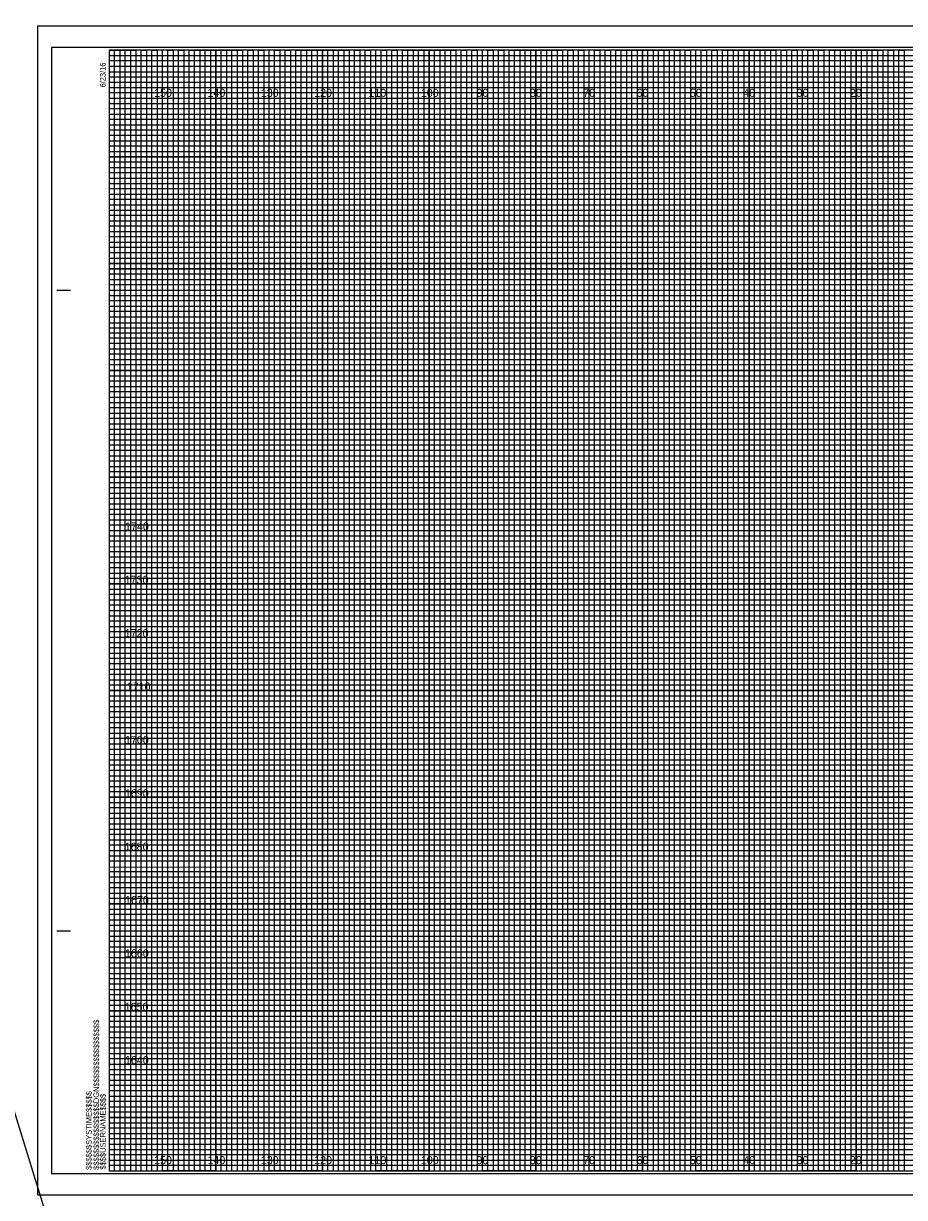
# Model space of a CAD drawing. Extents: x -419 to 4739, y -630 to 13534.
# Drawn here: x 1537.2 to 1702.3, y 194.7 to 414.7 of the extents above; entities that cross this region are included whole.
import ezdxf

# ---------------------------------------------------------------- set-up
doc = ezdxf.new("R2010")
doc.units = 0
for name, color, linetype in [('Old_Level_62', 7, 'Continuous'), ('Pattern 1', 7, 'Continuous'), ('Pattern 18', 7, 'Continuous'), ('Pattern 4', 7, 'Continuous'), ('Pattern 5', 7, 'Continuous'), ('Prop Dimension', 7, 'Continuous'), ('Prop Horizontal Alignment', 7, 'Continuous'), ('Raster_Level_0', 7, 'Continuous'), ('Scratch_Level_0', 7, 'Continuous'), ('Scratch_Level_3', 7, 'Continuous'), ('Scratch_Level_5', 7, 'Continuous')]:
    doc.layers.add(name, color=color, linetype=linetype)

msp = doc.modelspace()

# ---------------------------------------------------------------- linework, layer by layer
at = {"layer": 'Old_Level_62'}
for p, q in [((1543.4, 364.66), (1545.9, 364.66)), ((1543.5, 364.66), (1546, 364.66)), ((1543.4, 244.66), (1545.9, 244.66)), ((1543.5, 244.66), (1546, 244.66)), ((1553.2, 199.66), (1553.2, 199.66)), ((1553.2, 199.66), (1553.2, 199.66)), ((1553.2, 199.66), (1553.2, 199.66)), ((1553.2, 199.66), (1553.2, 199.66)), ((1553.2, 199.66), (1553.2, 199.66)), ((1553.2, 199.66), (1553.2, 199.66)), ((1553.2, 199.66), (1553.2, 199.66))]:
    msp.add_line(p, q, dxfattribs=at)
msp.add_lwpolyline([(1873.2, 409.66), (1553.2, 409.66), (1553.2, 199.66), (1873.2, 199.66)], close=True, dxfattribs=at)
at = {"layer": 'Pattern 18'}
msp.add_line((-76.07, 5407.18), (1796.19, -630.13), dxfattribs=at)
msp.add_lwpolyline([(1539.8, 195.16), (1876.5, 195.16), (1876.5, 414.16), (1539.8, 414.16)], close=True, dxfattribs=at)
at = {"layer": 'Pattern 4'}
for p, q in [((1553.2, 408.66), (1813.2, 408.66)), ((1813.2, 407.64), (1553.2, 407.64)), ((1553.2, 407.64), (1553.2, 406.66)), ((1553.2, 406.66), (1813.2, 406.66)), ((1813.2, 405.55), (1553.2, 405.55)), ((1553.2, 405.55), (1553.2, 403.66)), ((1553.2, 403.66), (1873.2, 403.66))]:
    msp.add_line(p, q, dxfattribs=at)
for points in [[(1553.2, 402.66), (1823.2, 402.66), (1873.2, 402.66), (1873.2, 401.66), (1553.2, 401.66)], [(1553.2, 400.66), (1873.2, 400.66), (1873.2, 398.66), (1553.2, 398.66)], [(1553.2, 397.66), (1873.2, 397.66), (1873.2, 396.66), (1553.2, 396.64)], [(1553.2, 395.66), (1873.2, 395.66), (1873.2, 393.66), (1553.2, 393.66)], [(1553.2, 392.66), (1873.2, 392.66), (1873.2, 391.66), (1553.2, 391.66)], [(1553.2, 390.66), (1873.2, 390.66), (1873.2, 388.66), (1553.2, 388.66)], [(1553.2, 387.66), (1873.2, 387.66), (1873.2, 386.66), (1553.2, 386.66)], [(1553.2, 385.66), (1873.2, 385.66), (1873.2, 383.66), (1553.2, 383.66)], [(1553.2, 382.66), (1873.2, 382.66), (1873.2, 381.66), (1553.2, 381.66)], [(1553.2, 380.66), (1873.2, 380.66), (1873.2, 378.66), (1553.2, 378.66)], [(1553.2, 377.66), (1873.2, 377.66), (1873.2, 376.66), (1553.2, 376.66)], [(1553.2, 375.66), (1873.2, 375.66), (1873.2, 373.61), (1873.2, 372.66), (1873.2, 371.66), (1553.2, 371.66)], [(1553.2, 373.66), (1873.2, 373.66), (1873.2, 372.66), (1553.2, 372.66)], [(1553.2, 370.66), (1873.2, 370.66), (1873.2, 368.66), (1553.2, 368.69)], [(1553.2, 368.69), (1873.2, 368.66), (1873.2, 367.66), (1553.2, 367.66)], [(1553.2, 366.66), (1873.2, 366.66), (1873.2, 365.66), (1553.2, 365.66)], [(1553.2, 363.66), (1873.2, 363.66), (1873.2, 362.66), (1553.2, 362.66)], [(1553.2, 361.66), (1873.2, 361.66), (1873.2, 360.66), (1553.2, 360.66)], [(1553.13, 358.55), (1873.2, 358.55), (1873.2, 357.54), (1553.13, 357.54)], [(1553.2, 356.66), (1873.2, 356.66), (1873.2, 355.66), (1553.2, 355.66)], [(1553.2, 353.66), (1873.2, 353.66), (1873.2, 352.66), (1553.2, 352.66)], [(1553.2, 351.66), (1873.2, 351.66), (1873.2, 350.66), (1553.2, 350.66)], [(1553.2, 348.66), (1873.2, 348.66), (1873.2, 347.66), (1553.2, 347.66)], [(1553.2, 346.66), (1873.2, 346.66), (1873.2, 345.66), (1553.2, 345.66)], [(1553.2, 343.66), (1873.2, 343.66), (1873.2, 342.66), (1553.2, 342.66)], [(1553.2, 341.66), (1873.2, 341.66), (1873.2, 340.66), (1553.2, 340.66)], [(1553.2, 338.66), (1873.2, 338.66), (1873.19, 337.64), (1553.2, 337.66)], [(1553.2, 336.66), (1873.2, 336.66), (1873.2, 335.66), (1553.2, 335.66)], [(1553.2, 333.66), (1873.2, 333.66), (1873.2, 332.66), (1553.2, 332.66)], [(1553.2, 331.66), (1873.2, 331.66), (1873.2, 330.66), (1553.2, 330.66)], [(1553.2, 328.66), (1873.2, 328.66), (1873.2, 327.66), (1553.2, 327.66)], [(1553.2, 326.66), (1873.2, 326.66), (1873.2, 325.66), (1553.2, 325.66)], [(1553.2, 323.66), (1873.2, 323.66), (1873.2, 322.66), (1553.2, 322.66)], [(1553.2, 321.66), (1873.2, 321.66), (1873.2, 320.66), (1553.2, 320.66)], [(1553.2, 318.66), (1873.2, 318.66), (1873.2, 317.66), (1553.2, 317.66)], [(1553.2, 316.65), (1873.27, 316.57), (1873.2, 315.66), (1553.2, 315.66)], [(1553.2, 313.66), (1873.2, 313.66), (1873.2, 312.66), (1553.2, 312.66)], [(1553.2, 311.66), (1873.2, 311.66), (1873.2, 310.66), (1553.2, 310.66)], [(1553.2, 308.66), (1873.2, 308.66), (1873.2, 307.66), (1553.2, 307.66)], [(1553.2, 306.66), (1873.2, 306.66), (1873.2, 305.66), (1553.2, 305.66)], [(1553.2, 303.66), (1873.2, 303.66), (1873.2, 302.66), (1553.2, 302.66)], [(1553.2, 301.66), (1873.2, 301.66), (1873.2, 300.66), (1553.2, 300.66)], [(1553.2, 298.66), (1873.2, 298.66), (1873.2, 297.66), (1553.2, 297.66)], [(1553.2, 296.66), (1873.2, 296.66), (1873.2, 295.66), (1553.2, 295.66)], [(1553.2, 293.66), (1873.2, 293.66), (1873.2, 292.66), (1553.2, 292.66)], [(1553.2, 291.66), (1873.2, 291.66), (1873.2, 290.66), (1553.2, 290.66)], [(1553.2, 288.66), (1873.2, 288.66), (1873.2, 287.66), (1553.2, 287.66)], [(1553.2, 286.66), (1873.2, 286.66), (1873.2, 285.66), (1553.2, 285.66)], [(1553.2, 283.66), (1873.2, 283.66), (1873.2, 282.66), (1553.2, 282.66)], [(1553.2, 281.66), (1873.2, 281.66), (1873.2, 280.66), (1553.2, 280.66)], [(1553.2, 278.66), (1873.2, 278.66), (1873.19, 277.64), (1553.2, 277.66)], [(1553.2, 276.66), (1873.2, 276.66), (1873.2, 275.66), (1553.2, 275.66)], [(1553.2, 273.66), (1873.2, 273.66), (1873.2, 272.66), (1553.2, 272.66)], [(1553.2, 271.66), (1873.2, 271.66), (1873.2, 270.66), (1553.2, 270.66)], [(1553.2, 268.66), (1873.2, 268.66), (1873.2, 267.66), (1553.2, 267.66)], [(1553.2, 266.66), (1873.2, 266.66), (1873.2, 265.66), (1553.2, 265.66)], [(1553.2, 263.66), (1873.2, 263.66), (1873.2, 262.66), (1553.2, 262.66)], [(1553.2, 261.66), (1873.2, 261.66), (1873.2, 260.66), (1553.2, 260.66)], [(1553.2, 258.66), (1873.2, 258.66), (1873.2, 257.66), (1553.2, 257.66)], [(1553.2, 256.65), (1873.27, 256.57), (1873.2, 255.66), (1553.2, 255.66)], [(1553.2, 253.66), (1873.2, 253.66), (1873.2, 252.66), (1553.2, 252.66)], [(1553.2, 251.66), (1873.2, 251.66), (1873.2, 250.66), (1553.2, 250.66)], [(1553.2, 248.66), (1873.2, 248.66), (1873.2, 247.66), (1553.2, 247.66)], [(1553.2, 246.66), (1873.2, 246.66), (1873.2, 245.66), (1553.2, 245.66)], [(1553.2, 243.66), (1873.2, 243.66), (1873.2, 242.66), (1553.2, 242.66)], [(1553.2, 241.66), (1873.2, 241.66), (1873.2, 240.66), (1553.2, 240.66)], [(1553.2, 238.66), (1873.2, 238.66), (1873.2, 237.66), (1553.2, 237.66)], [(1553.2, 236.66), (1873.2, 236.66), (1873.2, 235.66), (1553.2, 235.66)], [(1553.2, 233.66), (1873.2, 233.66), (1873.2, 232.66), (1553.2, 232.66)], [(1553.2, 231.66), (1873.2, 231.66), (1873.2, 230.66), (1553.2, 230.66)], [(1553.2, 228.66), (1873.2, 228.66), (1873.2, 227.66), (1553.2, 227.66)], [(1553.2, 226.66), (1873.2, 226.66), (1873.2, 225.66), (1553.2, 225.66)], [(1553.2, 223.66), (1873.2, 223.66), (1873.2, 222.66), (1553.2, 222.66)], [(1553.2, 221.66), (1873.2, 221.66), (1873.2, 220.66), (1553.2, 220.66)], [(1553.2, 218.66), (1873.2, 218.66), (1873.2, 217.66), (1553.2, 217.66)], [(1553.2, 216.66), (1873.2, 216.66), (1873.2, 215.66), (1553.2, 215.66)], [(1553.2, 213.66), (1873.2, 213.66), (1873.2, 212.66), (1553.2, 212.66)], [(1553.2, 211.66), (1873.2, 211.66), (1873.2, 210.66), (1553.2, 210.66)], [(1553.2, 208.66), (1873.2, 208.66), (1873.2, 207.66), (1553.2, 207.66)], [(1553.2, 206.66), (1873.2, 206.66), (1873.2, 205.66), (1553.2, 205.66)], [(1553.2, 203.66), (1873.2, 203.66), (1873.2, 202.66), (1553.2, 202.66)], [(1553.2, 201.66), (1873.2, 201.66), (1873.2, 200.66), (1553.2, 200.66)]]:
    msp.add_lwpolyline(points, dxfattribs=at)
at = {"layer": 'Pattern 5'}
for p, q in [((1876.5, 414.16), (1539.8, 414.16)), ((1539.8, 414.16), (1539.8, 195.16)), ((1539.8, 195.16), (1876.5, 195.16))]:
    msp.add_line(p, q, dxfattribs=at)
at = {"layer": 'Prop Dimension'}
for points in [[(1553.2, 199.66), (1554.2, 199.66), (1554.2, 409.66), (1555.2, 409.66), (1555.2, 199.66)], [(1555.2, 199.66), (1556.2, 199.66), (1556.2, 409.66), (1557.2, 409.66), (1557.2, 199.66)], [(1558.2, 199.66), (1559.2, 199.66), (1559.2, 409.66), (1560.2, 409.66), (1560.2, 199.66)], [(1560.2, 199.66), (1561.2, 199.66), (1561.2, 409.66), (1562.2, 409.66), (1562.2, 199.66)], [(1563.2, 199.66), (1564.2, 199.66), (1564.2, 409.66), (1565.2, 409.66), (1565.2, 199.66)], [(1565.2, 199.66), (1566.2, 199.66), (1566.2, 409.66), (1567.2, 409.66), (1567.2, 199.66)], [(1568.2, 199.66), (1569.2, 199.66), (1569.2, 409.66), (1570.2, 409.66), (1570.2, 199.66)], [(1570.2, 199.66), (1571.2, 199.66), (1571.2, 409.66), (1572.2, 409.66), (1572.2, 199.66)], [(1573.2, 199.66), (1574.2, 199.66), (1574.2, 409.66), (1575.2, 409.66), (1575.2, 199.66)], [(1575.2, 199.66), (1576.2, 199.66), (1576.2, 409.66), (1577.2, 409.66), (1577.2, 199.66)], [(1578.2, 199.66), (1579.2, 199.66), (1579.2, 409.66), (1580.2, 409.66), (1580.2, 199.66)], [(1580.2, 199.66), (1581.2, 199.66), (1581.2, 409.66), (1582.2, 409.66), (1582.2, 199.66)], [(1583.2, 199.66), (1584.2, 199.66), (1584.2, 409.66), (1585.2, 409.66), (1585.2, 199.66)], [(1585.2, 199.66), (1586.2, 199.66), (1586.2, 409.66), (1587.2, 409.66), (1587.2, 199.66)], [(1588.2, 199.66), (1589.2, 199.66), (1589.2, 409.66), (1590.2, 409.66), (1590.2, 199.66)], [(1590.2, 199.66), (1591.2, 199.66), (1591.2, 409.66), (1592.2, 409.66), (1592.2, 199.66)], [(1593.2, 199.66), (1594.2, 199.66), (1594.2, 409.66), (1595.2, 409.66), (1595.2, 199.66)], [(1595.2, 199.66), (1596.2, 199.66), (1596.2, 409.66), (1597.2, 409.66), (1597.2, 199.66)], [(1598.2, 199.66), (1599.2, 199.66), (1599.2, 409.66), (1600.2, 409.66), (1600.2, 199.66)], [(1600.2, 199.66), (1601.2, 199.66), (1601.2, 409.66), (1602.2, 409.66), (1602.2, 199.66)], [(1603.2, 199.66), (1604.2, 199.66), (1604.2, 409.66), (1605.2, 409.66), (1605.2, 199.66)], [(1605.2, 199.66), (1606.2, 199.66), (1606.2, 409.66), (1607.2, 409.66), (1607.2, 199.66)], [(1608.2, 199.66), (1609.2, 199.66), (1609.2, 409.66), (1610.2, 409.66), (1610.2, 199.66)], [(1610.2, 199.66), (1611.2, 199.66), (1611.2, 409.66), (1612.2, 409.66), (1612.2, 199.66)], [(1613.2, 199.66), (1614.2, 199.66), (1614.2, 409.66), (1615.2, 409.66), (1615.2, 199.66)], [(1615.2, 199.66), (1616.2, 199.66), (1616.2, 409.66), (1617.2, 409.66), (1617.2, 199.66)], [(1618.2, 199.66), (1619.2, 199.66), (1619.2, 409.66), (1620.2, 409.66), (1620.2, 199.66)], [(1620.2, 199.66), (1621.2, 199.66), (1621.2, 409.66), (1622.2, 409.66), (1622.2, 199.66)], [(1623.2, 199.66), (1624.2, 199.66), (1624.2, 409.66), (1625.2, 409.66), (1625.2, 199.66)], [(1625.2, 199.66), (1626.2, 199.66), (1626.2, 409.66), (1627.2, 409.66), (1627.2, 199.66)], [(1628.2, 199.66), (1629.2, 199.66), (1629.2, 409.66), (1630.2, 409.66), (1630.2, 199.66)], [(1630.2, 199.66), (1631.2, 199.66), (1631.2, 409.66), (1632.2, 409.66), (1632.2, 199.66)], [(1633.2, 199.66), (1634.2, 199.66), (1634.2, 409.66), (1635.2, 409.66), (1635.2, 199.66)], [(1635.2, 199.66), (1636.2, 199.66), (1636.2, 409.66), (1637.2, 409.66), (1637.2, 199.66)], [(1638.2, 199.66), (1639.2, 199.66), (1639.2, 409.66), (1640.2, 409.66), (1640.2, 199.66)], [(1640.2, 199.66), (1641.2, 199.66), (1641.2, 409.66), (1642.2, 409.66), (1642.2, 199.66)], [(1643.2, 199.66), (1644.2, 199.66), (1644.2, 409.66), (1645.2, 409.66), (1645.2, 199.66)], [(1645.2, 199.66), (1646.2, 199.66), (1646.2, 409.66), (1647.2, 409.66), (1647.2, 199.66)], [(1648.2, 199.66), (1649.2, 199.66), (1649.2, 409.66), (1650.2, 409.66), (1650.2, 199.66)], [(1650.2, 199.66), (1651.2, 199.66), (1651.2, 409.66), (1652.2, 409.66), (1652.2, 199.66)], [(1653.2, 199.66), (1654.2, 199.66), (1654.2, 409.66), (1655.2, 409.66), (1655.2, 199.66)], [(1655.2, 199.66), (1656.2, 199.66), (1656.2, 409.66), (1657.2, 409.66), (1657.2, 199.66)], [(1658.2, 199.66), (1659.2, 199.66), (1659.2, 409.66), (1660.2, 409.66), (1660.2, 199.66)], [(1660.2, 199.66), (1661.2, 199.66), (1661.2, 409.66), (1662.2, 409.66), (1662.2, 199.66)], [(1663.2, 199.66), (1664.2, 199.66), (1664.2, 409.66), (1665.2, 409.66), (1665.2, 199.66)], [(1665.2, 199.66), (1666.2, 199.66), (1666.2, 409.66), (1667.2, 409.66), (1667.2, 199.66)], [(1668.2, 199.66), (1669.2, 199.66), (1669.2, 409.66), (1670.2, 409.66), (1670.2, 199.66)], [(1670.2, 199.66), (1671.2, 199.66), (1671.2, 409.66), (1672.2, 409.66), (1672.2, 199.66)], [(1673.2, 199.66), (1674.2, 199.66), (1674.2, 409.66), (1675.2, 409.66), (1675.2, 199.66)], [(1675.2, 199.66), (1676.2, 199.66), (1676.2, 409.66), (1677.2, 409.66), (1677.2, 199.66)], [(1678.2, 199.66), (1679.2, 199.66), (1679.2, 409.66), (1680.2, 409.66), (1680.2, 199.66)], [(1680.2, 199.66), (1681.2, 199.66), (1681.2, 409.66), (1682.2, 409.66), (1682.2, 199.66)], [(1683.2, 199.66), (1684.2, 199.66), (1684.2, 409.66), (1685.2, 409.66), (1685.2, 199.66)], [(1685.2, 199.66), (1686.2, 199.66), (1686.2, 409.66), (1687.2, 409.66), (1687.2, 199.66)], [(1688.2, 199.66), (1689.2, 199.66), (1689.2, 409.66), (1690.2, 409.66), (1690.2, 199.66)], [(1690.2, 199.66), (1691.2, 199.66), (1691.2, 409.66), (1692.2, 409.66), (1692.2, 199.66)], [(1693.2, 199.66), (1694.2, 199.66), (1694.2, 409.66), (1695.2, 409.66), (1695.2, 199.66)], [(1695.2, 199.66), (1696.2, 199.66), (1696.2, 409.66), (1697.2, 409.66), (1697.2, 199.66)], [(1698.2, 199.66), (1699.2, 199.66), (1699.2, 409.66), (1700.2, 409.66), (1700.2, 199.66)], [(1700.2, 199.66), (1701.2, 199.66), (1701.2, 409.66), (1702.2, 409.66), (1702.2, 199.66)]]:
    msp.add_lwpolyline(points, dxfattribs=at)
at = {"layer": 'Prop Horizontal Alignment'}
for points in [[(1553.2, 409.66), (1558.2, 409.66), (1558.2, 199.66), (1568.2, 199.66), (1568.2, 409.66), (1578.2, 409.66), (1578.2, 199.66), (1588.2, 199.66), (1588.2, 409.66), (1598.2, 409.66), (1598.2, 199.66), (1608.2, 199.66), (1608.2, 409.66), (1618.2, 409.66), (1618.2, 199.66), (1628.2, 199.66), (1628.2, 409.66), (1638.2, 409.66), (1638.2, 199.66), (1648.2, 199.66), (1648.2, 409.66), (1658.2, 409.66), (1658.2, 199.66), (1668.2, 199.66), (1668.2, 409.66), (1678.2, 409.66), (1678.2, 199.66), (1688.2, 199.66), (1688.2, 409.66), (1698.2, 409.66), (1698.2, 199.66), (1708.2, 199.66)], [(1553.2, 404.66), (1828.2, 404.66)], [(1553.2, 384.66), (1873.2, 384.66), (1873.2, 394.66), (1553.2, 394.66)], [(1553.2, 364.66), (1873.2, 364.66), (1873.2, 374.66), (1553.2, 374.66)], [(1553.2, 344.66), (1873.2, 344.66), (1873.2, 354.66), (1553.2, 354.66)], [(1553.2, 324.66), (1873.2, 324.66), (1873.2, 334.66), (1553.2, 334.66)], [(1553.2, 304.66), (1873.2, 304.66), (1873.2, 314.66), (1553.2, 314.66)], [(1553.2, 284.66), (1873.2, 284.66), (1873.2, 294.66), (1553.2, 294.66)], [(1553.2, 264.66), (1873.2, 264.66), (1873.2, 274.66), (1553.2, 274.66)], [(1553.2, 244.66), (1873.2, 244.66), (1873.2, 254.66), (1553.2, 254.66)], [(1553.2, 224.66), (1873.2, 224.66), (1873.2, 234.66), (1553.2, 234.66)], [(1553.2, 204.66), (1873.2, 204.66), (1873.2, 214.66), (1553.2, 214.66)]]:
    msp.add_lwpolyline(points, dxfattribs=at)
at = {"layer": 'Scratch_Level_0'}
for p, q in [((1563.2, 199.66), (1563.2, 409.66)), ((1573.2, 199.66), (1573.2, 409.66)), ((1583.2, 199.66), (1583.2, 409.66)), ((1593.2, 199.66), (1593.2, 409.66)), ((1603.2, 199.66), (1603.2, 409.66)), ((1613.2, 199.66), (1613.2, 409.66)), ((1623.2, 199.66), (1623.2, 409.66)), ((1633.2, 199.66), (1633.2, 409.66)), ((1643.2, 199.66), (1643.2, 409.66)), ((1653.2, 199.66), (1653.2, 409.66)), ((1663.2, 199.66), (1663.2, 409.66)), ((1673.2, 199.66), (1673.2, 409.66)), ((1683.2, 199.66), (1683.2, 409.66)), ((1693.2, 199.66), (1693.2, 409.66)), ((1553.2, 399.66), (1873.2, 399.66)), ((1553.2, 389.66), (1873.2, 389.66)), ((1553.2, 379.66), (1873.2, 379.66)), ((1553.2, 369.66), (1873.2, 369.66)), ((1553.2, 359.66), (1873.2, 359.66)), ((1553.2, 349.66), (1873.2, 349.66)), ((1553.2, 339.66), (1873.2, 339.66)), ((1553.2, 329.66), (1873.2, 329.66)), ((1553.2, 319.66), (1873.2, 319.66)), ((1553.2, 309.66), (1873.2, 309.66)), ((1553.2, 299.66), (1873.2, 299.66)), ((1553.2, 289.66), (1873.2, 289.66)), ((1553.2, 279.66), (1873.2, 279.66)), ((1553.2, 269.66), (1873.2, 269.66)), ((1553.2, 259.66), (1873.2, 259.66)), ((1553.2, 249.66), (1873.2, 249.66)), ((1553.2, 239.66), (1873.2, 239.66)), ((1553.2, 229.66), (1873.2, 229.66)), ((1553.2, 219.66), (1873.2, 219.66)), ((1553.2, 209.66), (1873.2, 209.66))]:
    msp.add_line(p, q, dxfattribs=at)
at = {"layer": 'Scratch_Level_3'}
for p, q in [((1563.2, 409.66), (1553.2, 409.66)), ((1563.2, 199.66), (1563.2, 409.66)), ((1583.2, 409.66), (1573.2, 409.66)), ((1573.2, 409.66), (1573.2, 199.66)), ((1583.2, 199.66), (1583.2, 409.66)), ((1603.2, 409.66), (1593.2, 409.66)), ((1593.2, 409.66), (1593.2, 199.66)), ((1603.2, 199.66), (1603.2, 409.66)), ((1623.2, 409.66), (1613.2, 409.66)), ((1613.2, 409.66), (1613.2, 199.66)), ((1623.2, 199.66), (1623.2, 409.66)), ((1643.2, 409.66), (1633.2, 409.66)), ((1633.2, 409.66), (1633.2, 199.66)), ((1643.2, 199.66), (1643.2, 409.66)), ((1663.2, 409.66), (1653.2, 409.66)), ((1653.2, 409.66), (1653.2, 199.66)), ((1663.2, 199.66), (1663.2, 409.66)), ((1683.2, 409.66), (1673.2, 409.66)), ((1673.2, 409.66), (1673.2, 199.66)), ((1683.2, 199.66), (1683.2, 409.66)), ((1703.2, 409.66), (1693.2, 409.66)), ((1693.2, 409.66), (1693.2, 199.66)), ((1573.2, 199.66), (1563.2, 199.66)), ((1593.2, 199.66), (1583.2, 199.66)), ((1613.2, 199.66), (1603.2, 199.66)), ((1633.2, 199.66), (1623.2, 199.66)), ((1653.2, 199.66), (1643.2, 199.66)), ((1673.2, 199.66), (1663.2, 199.66)), ((1693.2, 199.66), (1683.2, 199.66))]:
    msp.add_line(p, q, dxfattribs=at)
for points in [[(1553.2, 399.66), (1873.2, 399.66), (1873.2, 389.66), (1553.2, 389.66)], [(1553.2, 379.66), (1873.2, 379.66), (1873.2, 369.66), (1553.2, 369.66)], [(1553.2, 359.66), (1873.2, 359.66), (1873.2, 349.66), (1553.2, 349.66)], [(1553.2, 339.66), (1873.2, 339.66), (1873.2, 329.66), (1553.2, 329.66)], [(1553.2, 319.66), (1873.2, 319.66), (1873.2, 309.66), (1553.2, 309.66)], [(1553.2, 299.66), (1873.2, 299.66), (1873.2, 289.66), (1553.2, 289.66)], [(1553.2, 279.66), (1873.2, 279.66), (1873.2, 269.66), (1553.2, 269.66)], [(1553.2, 259.66), (1873.2, 259.66), (1873.2, 249.66), (1553.2, 249.66)], [(1553.2, 239.66), (1873.2, 239.66), (1873.2, 229.66), (1553.2, 229.66)], [(1553.2, 219.66), (1873.2, 219.66), (1873.2, 209.66), (1553.2, 209.66)]]:
    msp.add_lwpolyline(points, dxfattribs=at)
at = {"layer": 'Scratch_Level_5'}
msp.add_lwpolyline([(1542.4, 199.16), (1875.6, 199.16), (1875.6, 410.16), (1542.4, 410.16)], close=True, dxfattribs=at)

# ---------------------------------------------------------------- texts
at = {"layer": 'Old_Level_62'}
for s, p in [('6/23/16', (1552.55, 402.66)), ('$$$$$$$$$$$$$$$$DGN$$$$$$$$$$$$$$$$', (1551.32, 199.84)), ('$$$$$$SYSTIME$$$$$', (1549.94, 199.84)), ('$$$$USERNAME$$$$', (1552.58, 199.89))]:
    msp.add_text(s, height=1.05, rotation=90, dxfattribs=at).set_placement(p)
at = {"layer": 'Pattern 1'}
for s, p in [('1740', (1556.2, 319.66)), ('1730', (1556.12, 309.66)), ('1720', (1556.13, 299.66)), ('1710', (1556.51, 289.66)), ('1700', (1556.18, 279.66)), ('1690', (1556.17, 269.66)), ('1680', (1556.14, 259.66)), ('1670', (1556.2, 249.66)), ('1660', (1556.17, 239.66)), ('1650', (1556.12, 229.66)), ('1640', (1556.17, 219.66))]:
    msp.add_text(s, height=1.5, dxfattribs=at).set_placement(p)
at = {"layer": 'Raster_Level_0'}
for s, p in [('150', (1561.64, 400.91)), ('140', (1571.64, 400.91)), ('130', (1581.64, 400.91)), ('120', (1591.64, 400.91)), ('110', (1601.82, 400.91)), ('100', (1611.64, 400.91)), ('90', (1622.06, 400.91)), ('80', (1632.06, 400.91)), ('70', (1642.06, 400.91)), ('60', (1652.06, 400.91)), ('50', (1662.06, 400.91)), ('40', (1672.06, 400.91)), ('30', (1682.06, 400.91)), ('20', (1692.06, 400.91)), ('150', (1561.64, 200.91)), ('140', (1571.64, 200.91)), ('130', (1581.64, 200.91)), ('120', (1591.64, 200.91)), ('110', (1601.82, 200.91)), ('100', (1611.64, 200.91)), ('90', (1622.06, 200.91)), ('80', (1632.06, 200.91)), ('70', (1642.06, 200.91)), ('60', (1652.06, 200.91)), ('50', (1662.06, 200.91)), ('40', (1672.06, 200.91)), ('30', (1682.06, 200.91)), ('20', (1692.06, 200.91))]:
    msp.add_text(s, height=1.5, dxfattribs=at).set_placement(p)

doc.saveas('drawing.dxf')
